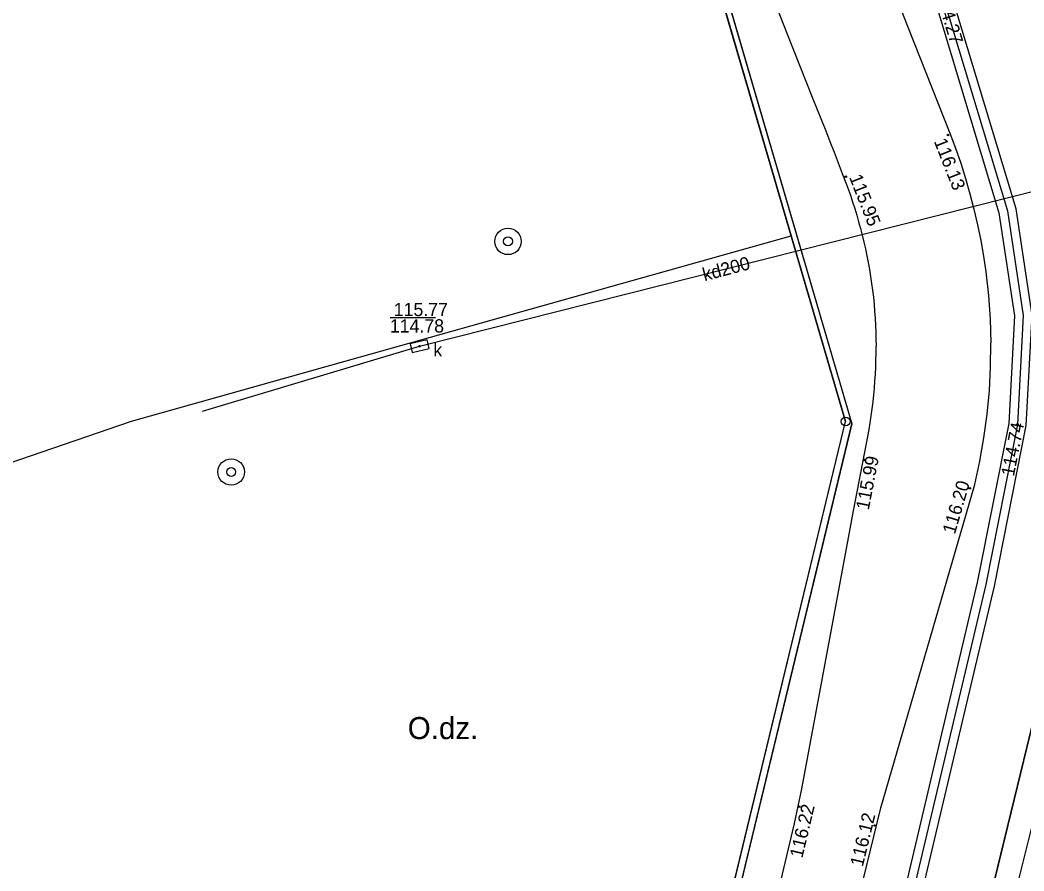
# Model space of a CAD drawing. Extents: x 6424617 to 6425697, y 5665845 to 5667190.
# Drawn here: x 6425312 to 6425368.9, y 5666714 to 5666762.2 of the extents above; entities that cross this region are included whole.
import ezdxf

# ---------------------------------------------------------------- set-up
doc = ezdxf.new("R2010")
doc.units = 0
for name, color, linetype in [('Warstwa 1', 7, 'Continuous'), ('Warstwa 10', 7, 'Continuous'), ('Warstwa 12', 7, 'Continuous'), ('Warstwa 13', 7, 'Continuous'), ('Warstwa 14', 7, 'Continuous'), ('Warstwa 15', 7, 'Continuous'), ('Warstwa 2', 7, 'Continuous'), ('Warstwa 20', 7, 'Continuous'), ('Warstwa 25', 7, 'Continuous'), ('Warstwa 30', 7, 'Continuous'), ('Warstwa 4', 7, 'Continuous'), ('Warstwa 5', 7, 'Continuous'), ('Warstwa 6', 7, 'Continuous'), ('Warstwa 61', 7, 'Continuous'), ('Warstwa 8', 7, 'Continuous'), ('Warstwa 9', 7, 'Continuous')]:
    doc.layers.add(name, color=color, linetype=linetype)

msp = doc.modelspace()

# ---------------------------------------------------------------- linework, layer by layer
at = {"layer": 'Warstwa 1'}
for p, q in [((6425345.837, 5666783.728), (6425355.715, 5666749.975)), ((6425345.837, 5666783.728), (6425355.715, 5666749.975)), ((6425335.03, 5666581.17), (6425379.44, 5666763.67)), ((6425335.03, 5666581.17), (6425379.44, 5666763.67)), ((6425318.328, 5666739.46), (6425355.715, 5666749.975)), ((6425318.328, 5666739.46), (6425355.715, 5666749.975)), ((6425355.715, 5666749.975), (6425358.794, 5666739.45)), ((6425355.715, 5666749.975), (6425358.794, 5666739.45)), ((6425298.851, 5666732.798), (6425318.328, 5666739.46)), ((6425298.851, 5666732.798), (6425318.328, 5666739.46)), ((6425313.029, 5666550.146), (6425358.794, 5666739.45)), ((6425313.029, 5666550.146), (6425358.794, 5666739.45))]:
    msp.add_line(p, q, dxfattribs=at)
at = {"layer": 'Warstwa 10'}
msp.add_lwpolyline([(6425365.002, 5666813.998), (6425361.08, 5666799.75), (6425357.8, 5666784.86), (6425359.44, 5666776.98), (6425364.19, 5666763.93), (6425367.97, 5666751.39), (6425368.86, 5666745.46), (6425368.53, 5666739.28), (6425366.74, 5666730.22), (6425362.21, 5666711.06), (6425358.59, 5666696.28), (6425353.93, 5666675.12)], dxfattribs=at)
msp.add_circle((6425358.794, 5666739.45), 0.25, dxfattribs=at)
at = {"layer": 'Warstwa 12'}
msp.add_lwpolyline([(6425322.361, 5666740.044), (6425334.656, 5666743.72), (6425375.718, 5666754.094), (6425376.105, 5666754.227)], dxfattribs=at)
at = {"layer": 'Warstwa 14'}
msp.add_line((6425335.553, 5666745.33), (6425332.985, 5666745.33), dxfattribs=at)
for centre in [(6425334.656, 5666743.72), (6425368.53, 5666739.28)]:
    msp.add_circle(centre, 0.045, dxfattribs=at)
at = {"layer": 'Warstwa 2'}
msp.add_lwpolyline([(6425351.541, 5666814.161), (6425346.19, 5666783.6), (6425359.15, 5666739.31), (6425316.945, 5666564.569)], dxfattribs=at)
at = {"layer": 'Warstwa 20'}
msp.add_lwpolyline([(6425338.043, 5666570.781), (6425333.575, 5666572.112), (6425335.476, 5666578.76), (6425340.458, 5666599.306), (6425345.009, 5666618.09), (6425349.685, 5666637.202), (6425354.713, 5666657.518), (6425359.407, 5666676.499), (6425364.317, 5666696.337), (6425370.582, 5666721.422), (6425376.359, 5666746.636), (6425378.933, 5666757.904), (6425380.111, 5666761.653), (6425384.025, 5666760.723)], dxfattribs=at)
at = {"layer": 'Warstwa 25'}
for centre in [(6425364.598, 5666755.682), (6425358.804, 5666753.325), (6425359.854, 5666737.271), (6425365.827, 5666735.663), (6425356.159, 5666717.622), (6425360.441, 5666716.554)]:
    msp.add_circle(centre, 0.045, dxfattribs=at)
at = {"layer": 'Warstwa 30'}
for centre, radius in [((6425339.662, 5666749.657), 0.75), ((6425339.662, 5666749.657), 0.25), ((6425323.977, 5666736.588), 0.75), ((6425323.977, 5666736.588), 0.25)]:
    msp.add_circle(centre, radius, dxfattribs=at)
at = {"layer": 'Warstwa 4'}
msp.add_lwpolyline([(6425335.087, 5666744.076), (6425334.112, 5666743.851), (6425334.225, 5666743.364), (6425335.2, 5666743.589)], close=True, dxfattribs=at)
at = {"layer": 'Warstwa 6'}
msp.add_lwpolyline([(6425358.794, 5666739.45), (6425345.837, 5666783.728), (6425348.185, 5666793.45), (6425355.292, 5666837.846), (6425290.369, 5666852.842), (6425257.3, 5666717.295), (6425256.529, 5666713.915), (6425237.206, 5666634.214), (6425213.474, 5666536.345), (6425279.567, 5666529.498), (6425296.119, 5666527.878), (6425306.817, 5666551.711), (6425313.029, 5666550.146)], close=True, dxfattribs=at)
for points in [[(6425244.275, 5666264.977), (6425279.037, 5666410.906), (6425312.219, 5666546.795), (6425313.029, 5666550.146), (6425358.794, 5666739.45), (6425345.837, 5666783.728), (6425348.185, 5666793.45), (6425355.292, 5666837.846), (6425351.457, 5666842.463), (6425355.995, 5666841.398), (6425356.96, 5666840.82), (6425392.62, 5666819.33), (6425392.36, 5666816.84), (6425379.44, 5666763.67), (6425335.03, 5666581.17), (6425333.09, 5666581.65), (6425294.11, 5666422.45), (6425272.8, 5666335.34)], [(6425392.36, 5666816.84), (6425379.44, 5666763.67), (6425335.03, 5666581.17), (6425333.09, 5666581.65), (6425294.11, 5666422.45), (6425272.8, 5666335.34)]]:
    msp.add_lwpolyline(points, dxfattribs=at)
at = {"layer": 'Warstwa 61'}
msp.add_lwpolyline([(6425365.002, 5666813.999), (6425364.967, 5666813.872), (6425361.084, 5666799.763), (6425361.077, 5666799.738), (6425357.8, 5666784.86), (6425359.44, 5666776.98), (6425364.19, 5666763.93), (6425367.97, 5666751.39), (6425368.86, 5666745.46), (6425368.53, 5666739.28), (6425366.74, 5666730.22), (6425362.21, 5666711.06), (6425358.59, 5666696.28), (6425353.93, 5666675.12), (6425353.26, 5666673.06), (6425338.47, 5666610.89), (6425333.911, 5666590.725), (6425333.909, 5666590.715), (6425327.427, 5666564.557), (6425327.399, 5666564.443)], dxfattribs=at)
at = {"layer": 'Warstwa 8'}
for p, q in [((6425359.315, 5666769.421), (6425364.7, 5666755.78)), ((6425353.27, 5666767.04), (6425355.47, 5666761.458)), ((6425355.47, 5666761.458), (6425356.943, 5666757.74)), ((6425356.943, 5666757.74), (6425357.185, 5666757.136)), ((6425357.185, 5666757.136), (6425357.425, 5666756.531)), ((6425357.425, 5666756.531), (6425357.664, 5666755.925)), ((6425357.664, 5666755.925), (6425357.901, 5666755.319)), ((6425364.7, 5666755.78), (6425365.019, 5666754.935)), ((6425357.901, 5666755.319), (6425358.137, 5666754.712)), ((6425365.019, 5666754.935), (6425365.315, 5666754.082)), ((6425358.137, 5666754.712), (6425358.371, 5666754.105)), ((6425358.371, 5666754.105), (6425358.604, 5666753.497)), ((6425365.315, 5666754.082), (6425365.587, 5666753.222)), ((6425358.604, 5666753.497), (6425358.835, 5666752.889)), ((6425365.587, 5666753.222), (6425365.837, 5666752.354)), ((6425358.835, 5666752.889), (6425359.065, 5666752.28)), ((6425359.065, 5666752.28), (6425359.19, 5666751.904)), ((6425365.837, 5666752.354), (6425366.063, 5666751.48)), ((6425359.19, 5666751.904), (6425359.308, 5666751.526)), ((6425359.308, 5666751.526), (6425359.422, 5666751.147)), ((6425366.063, 5666751.48), (6425366.265, 5666750.6)), ((6425359.422, 5666751.147), (6425359.531, 5666750.766)), ((6425359.531, 5666750.766), (6425359.634, 5666750.384)), ((6425359.634, 5666750.384), (6425359.732, 5666750)), ((6425366.265, 5666750.6), (6425366.444, 5666749.714)), ((6425359.732, 5666750), (6425359.824, 5666749.616)), ((6425359.824, 5666749.616), (6425359.911, 5666749.229)), ((6425359.911, 5666749.229), (6425359.993, 5666748.842)), ((6425366.444, 5666749.714), (6425366.598, 5666748.825)), ((6425359.993, 5666748.842), (6425360.071, 5666748.453)), ((6425366.598, 5666748.825), (6425366.729, 5666747.931)), ((6425360.071, 5666748.453), (6425360.142, 5666748.062)), ((6425360.142, 5666748.062), (6425360.207, 5666747.671)), ((6425360.207, 5666747.671), (6425360.265, 5666747.278)), ((6425366.729, 5666747.931), (6425366.88, 5666746.591)), ((6425360.265, 5666747.278), (6425360.317, 5666746.885)), ((6425360.317, 5666746.885), (6425360.363, 5666746.49)), ((6425360.363, 5666746.49), (6425360.402, 5666746.095)), ((6425366.88, 5666746.591), (6425366.977, 5666745.246)), ((6425360.402, 5666746.095), (6425360.434, 5666745.699)), ((6425360.434, 5666745.699), (6425360.46, 5666745.303)), ((6425360.46, 5666745.303), (6425360.484, 5666744.907)), ((6425366.977, 5666745.246), (6425367.018, 5666743.899)), ((6425360.484, 5666744.907), (6425360.501, 5666744.512)), ((6425360.501, 5666744.512), (6425360.512, 5666744.116)), ((6425360.512, 5666744.116), (6425360.518, 5666743.72)), ((6425360.517, 5666743.324), (6425360.518, 5666743.72)), ((6425367.004, 5666742.55), (6425367.018, 5666743.899)), ((6425360.498, 5666742.533), (6425360.511, 5666742.928)), ((6425360.511, 5666742.928), (6425360.517, 5666743.324)), ((6425360.48, 5666742.137), (6425360.498, 5666742.533)), ((6425366.935, 5666741.203), (6425367.004, 5666742.55)), ((6425360.455, 5666741.742), (6425360.48, 5666742.137)), ((6425360.389, 5666740.952), (6425360.425, 5666741.347)), ((6425360.425, 5666741.347), (6425360.455, 5666741.742)), ((6425366.811, 5666739.861), (6425366.935, 5666741.203)), ((6425360.347, 5666740.558), (6425360.389, 5666740.952)), ((6425360.246, 5666739.771), (6425360.299, 5666740.164)), ((6425360.299, 5666740.164), (6425360.347, 5666740.558)), ((6425360.186, 5666739.379), (6425360.246, 5666739.771)), ((6425366.632, 5666738.524), (6425366.811, 5666739.861)), ((6425360.048, 5666738.598), (6425360.12, 5666738.988)), ((6425360.12, 5666738.988), (6425360.186, 5666739.379)), ((6425359.971, 5666738.209), (6425360.048, 5666738.598)), ((6425366.399, 5666737.196), (6425366.632, 5666738.524)), ((6425359.232, 5666734.382), (6425359.971, 5666738.209)), ((6425366.111, 5666735.878), (6425366.399, 5666737.196)), ((6425363.583, 5666727.171), (6425366.111, 5666735.878)), ((6425358.135, 5666728.469), (6425359.232, 5666734.382)), ((6425356.307, 5666718.629), (6425358.135, 5666728.469)), ((6425360.779, 5666717.558), (6425363.583, 5666727.171)), ((6425355.891, 5666716.666), (6425356.307, 5666718.629)), ((6425357.482, 5666703.953), (6425360.779, 5666717.558)), ((6425353.575, 5666706.935), (6425355.891, 5666716.666))]:
    msp.add_line(p, q, dxfattribs=at)
for points in [[(6425365.519, 5666813.992), (6425364.485, 5666814.005), (6425360.594, 5666799.87), (6425357.289, 5666784.863), (6425358.958, 5666776.843), (6425363.715, 5666763.772), (6425367.481, 5666751.28), (6425368.358, 5666745.436), (6425368.033, 5666739.342), (6425366.251, 5666730.326), (6425361.724, 5666711.177), (6425358.103, 5666696.393), (6425353.447, 5666675.251), (6425352.778, 5666673.195), (6425337.983, 5666611.003), (6425333.423, 5666590.835), (6425326.886, 5666564.449)], [(6425327.912, 5666564.437), (6425334.397, 5666590.605), (6425338.957, 5666610.777), (6425353.742, 5666672.925), (6425354.413, 5666674.989), (6425359.077, 5666696.167), (6425362.696, 5666710.943), (6425367.229, 5666730.114), (6425369.027, 5666739.218), (6425369.362, 5666745.484), (6425368.459, 5666751.5), (6425364.665, 5666764.088), (6425359.922, 5666777.117), (6425358.311, 5666784.857), (6425361.566, 5666799.63), (6425365.519, 5666813.992)]]:
    msp.add_lwpolyline(points, dxfattribs=at)
at = {"layer": 'Warstwa 9'}
for p in [(6425346.19, 5666783.6), (6425316.945, 5666564.569)]:
    msp.add_line(p, (6425359.15, 5666739.31), dxfattribs=at)
msp.add_lwpolyline([(6425354.713, 5666657.518), (6425359.407, 5666676.499), (6425364.317, 5666696.337), (6425370.582, 5666721.422), (6425376.359, 5666746.636), (6425378.933, 5666757.904), (6425380.111, 5666761.653), (6425384.025, 5666760.723), (6425382.211, 5666759.415), (6425381.594, 5666759.566), (6425380.892, 5666757.278), (6425378.411, 5666746.159), (6425372.465, 5666721.008), (6425366.426, 5666695.699), (6425361.745, 5666676.307), (6425352.63, 5666637.429)], dxfattribs=at)

# ---------------------------------------------------------------- texts
at = {"layer": 'Warstwa 13'}
msp.add_text('kd200', height=0.75, rotation=14.874, dxfattribs=at).set_placement((6425350.798, 5666747.393))
at = {"layer": 'Warstwa 14'}
for s, rotation, p in [('114.27', 286.7768, (6425363.865, 5666763.709)), ('114.74', 78.8218, (6425368.324, 5666736.306))]:
    msp.add_text(s, height=0.75, rotation=rotation, dxfattribs=at).set_placement(p)
msp.add_text('114.78', height=0.75, dxfattribs=at).set_placement((6425332.971, 5666744.492))
at = {"layer": 'Warstwa 15'}
msp.add_text('115.77', height=0.75, dxfattribs=at).set_placement((6425333.191, 5666745.421))
at = {"layer": 'Warstwa 25'}
for s, rotation, p in [('116.13', 291.5438, (6425363.781, 5666755.333)), ('115.95', 291.5438, (6425358.982, 5666753.294)), ('115.99', 79.0682, (6425360.102, 5666734.4)), ('116.20', 73.8084, (6425364.983, 5666733.021)), ('116.22', 76.6102, (6425356.339, 5666714.673)), ('116.12', 76.3753, (6425359.764, 5666714.182))]:
    msp.add_text(s, height=0.75, rotation=rotation, dxfattribs=at).set_placement(p)
at = {"layer": 'Warstwa 5'}
msp.add_text('k', height=0.75, dxfattribs=at).set_placement((6425335.436, 5666743.133))
at = {"layer": 'Warstwa 9'}
msp.add_text('O.dz.', height=1.25, dxfattribs=at).set_placement((6425333.984, 5666721.451))

doc.saveas('drawing.dxf')
